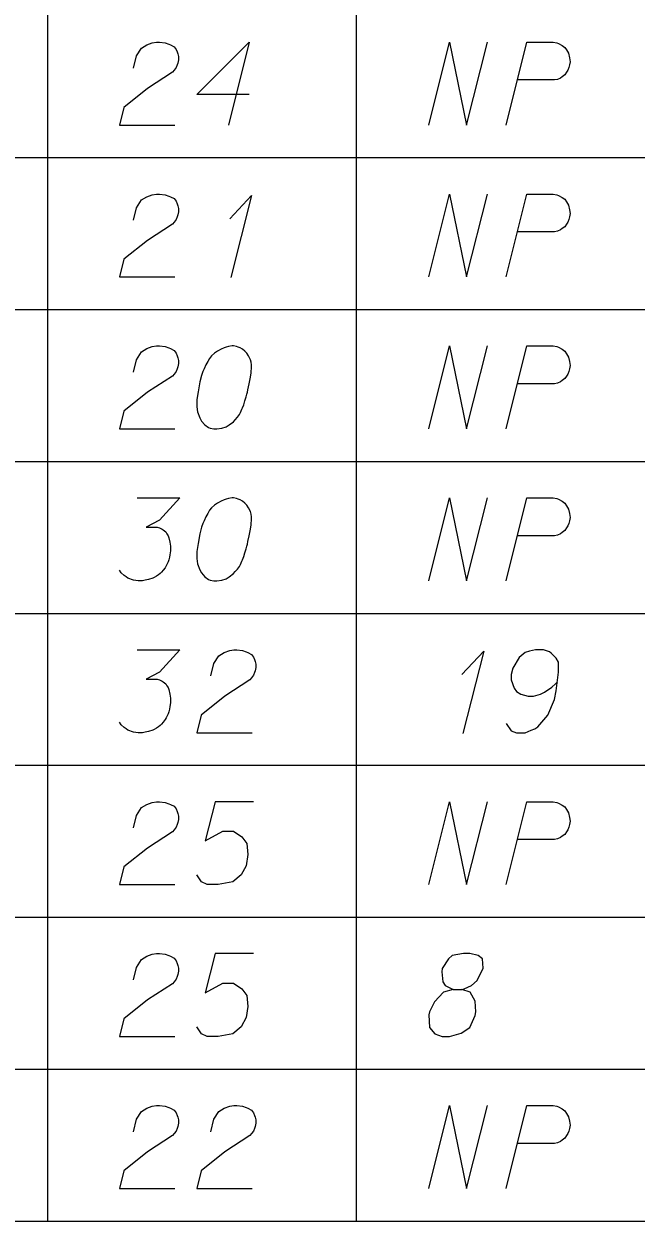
# Model space of a CAD drawing. Extents: x 2074207 to 2076812, y 516372 to 523312.
# Drawn here: x 2076488.9 to 2076524.4, y 517813.3 to 517882.7 of the extents above; entities that cross this region are included whole.
import ezdxf

# ---------------------------------------------------------------- set-up
doc = ezdxf.new("R2010")
doc.units = 0
for name, color, linetype in [('Prop DirtTable_ Soil Test Results - Outline (Major)', 7, 'Continuous'), ('Prop DirtTable_ Soil Test Results - Outline (Minor)', 7, 'Continuous'), ('Prop DirtTable_ Soil Test Results - Tx (Sample Data)', 7, 'Continuous')]:
    doc.layers.add(name, color=color, linetype=linetype)

msp = doc.modelspace()

# ---------------------------------------------------------------- linework, layer by layer
at = {"layer": 'Prop DirtTable_ Soil Test Results - Outline (Major)'}
msp.add_line((2076260.609, 517813.318), (2076811.903, 517813.318), dxfattribs=at)
at = {"layer": 'Prop DirtTable_ Soil Test Results - Outline (Minor)'}
for p, q in [((2076490.31, 517883.718), (2076490.31, 517874.918)), ((2076508.192, 517883.718), (2076508.192, 517874.918)), ((2076260.609, 517874.918), (2076811.903, 517874.918)), ((2076260.609, 517874.918), (2076811.903, 517874.918)), ((2076490.31, 517874.918), (2076490.31, 517866.118)), ((2076508.192, 517874.918), (2076508.192, 517866.118)), ((2076260.609, 517866.118), (2076811.903, 517866.118)), ((2076260.609, 517866.118), (2076811.903, 517866.118)), ((2076490.31, 517866.118), (2076490.31, 517857.318)), ((2076508.192, 517866.118), (2076508.192, 517857.318)), ((2076260.609, 517857.318), (2076811.903, 517857.318)), ((2076260.609, 517857.318), (2076811.903, 517857.318)), ((2076490.31, 517857.318), (2076490.31, 517848.518)), ((2076508.192, 517857.318), (2076508.192, 517848.518)), ((2076260.609, 517848.518), (2076811.903, 517848.518)), ((2076260.609, 517848.518), (2076811.903, 517848.518)), ((2076490.31, 517848.518), (2076490.31, 517839.718)), ((2076508.192, 517848.518), (2076508.192, 517839.718)), ((2076260.609, 517839.718), (2076811.903, 517839.718)), ((2076260.609, 517839.718), (2076811.903, 517839.718)), ((2076490.31, 517839.718), (2076490.31, 517830.918)), ((2076508.192, 517839.718), (2076508.192, 517830.918)), ((2076260.609, 517830.918), (2076811.903, 517830.918)), ((2076260.609, 517830.918), (2076811.903, 517830.918)), ((2076490.31, 517830.918), (2076490.31, 517822.118)), ((2076508.192, 517830.918), (2076508.192, 517822.118)), ((2076260.609, 517822.118), (2076811.903, 517822.118)), ((2076260.609, 517822.118), (2076811.903, 517822.118)), ((2076490.31, 517822.118), (2076490.31, 517813.318)), ((2076508.192, 517822.118), (2076508.192, 517813.318)), ((2076260.609, 517813.318), (2076811.903, 517813.318))]:
    msp.add_line(p, q, dxfattribs=at)
at = {"layer": 'Prop DirtTable_ Soil Test Results - Tx (Sample Data)'}
for points in [[(2076495.287, 517880.095), (2076495.463, 517880.813), (2076495.746, 517881.267), (2076496.063, 517881.456), (2076496.38, 517881.569), (2076496.627, 517881.607), (2076496.804, 517881.607), (2076497.121, 517881.569), (2076497.333, 517881.493), (2076497.439, 517881.456), (2076497.65, 517881.342), (2076497.756, 517881.191), (2076497.827, 517881.04), (2076497.862, 517880.926), (2076497.897, 517880.775), (2076497.897, 517880.586), (2076497.862, 517880.397), (2076497.827, 517880.284), (2076497.756, 517880.133), (2076497.65, 517879.982), (2076497.545, 517879.868), (2076496.098, 517878.923), (2076494.723, 517877.827), (2076494.476, 517876.807), (2076497.686, 517876.807)], [(2076501.989, 517878.583), (2076498.956, 517878.583), (2076501.989, 517881.607), (2076500.79, 517876.807)], [(2076512.396, 517876.807), (2076513.595, 517881.607), (2076514.583, 517876.807), (2076515.782, 517881.607)], [(2076516.876, 517876.807), (2076518.075, 517881.607), (2076519.592, 517881.607), (2076519.803, 517881.569), (2076519.909, 517881.531), (2076520.121, 517881.418), (2076520.262, 517881.304), (2076520.368, 517881.153), (2076520.474, 517880.964), (2076520.544, 517880.7), (2076520.58, 517880.473), (2076520.544, 517880.284), (2076520.509, 517880.133), (2076520.438, 517879.982), (2076520.368, 517879.868), (2076520.262, 517879.717), (2076520.121, 517879.604), (2076520.015, 517879.528), (2076519.839, 517879.452), (2076519.662, 517879.415), (2076517.546, 517879.415)], [(2076495.287, 517871.295), (2076495.463, 517872.013), (2076495.746, 517872.467), (2076496.063, 517872.656), (2076496.38, 517872.769), (2076496.627, 517872.807), (2076496.804, 517872.807), (2076497.121, 517872.769), (2076497.333, 517872.693), (2076497.439, 517872.656), (2076497.65, 517872.542), (2076497.756, 517872.391), (2076497.827, 517872.24), (2076497.862, 517872.126), (2076497.897, 517871.975), (2076497.897, 517871.786), (2076497.862, 517871.597), (2076497.827, 517871.484), (2076497.756, 517871.333), (2076497.65, 517871.182), (2076497.545, 517871.068), (2076496.098, 517870.123), (2076494.723, 517869.027), (2076494.476, 517868.007), (2076497.686, 517868.007)], [(2076500.86, 517871.371), (2076502.13, 517872.731), (2076500.931, 517867.969)], [(2076512.396, 517868.007), (2076513.595, 517872.807), (2076514.583, 517868.007), (2076515.782, 517872.807)], [(2076516.876, 517868.007), (2076518.075, 517872.807), (2076519.592, 517872.807), (2076519.803, 517872.769), (2076519.909, 517872.731), (2076520.121, 517872.618), (2076520.262, 517872.504), (2076520.368, 517872.353), (2076520.474, 517872.164), (2076520.544, 517871.9), (2076520.58, 517871.673), (2076520.544, 517871.484), (2076520.509, 517871.333), (2076520.438, 517871.182), (2076520.368, 517871.068), (2076520.262, 517870.917), (2076520.121, 517870.804), (2076520.015, 517870.728), (2076519.839, 517870.652), (2076519.662, 517870.615), (2076517.546, 517870.615)], [(2076495.287, 517862.495), (2076495.463, 517863.213), (2076495.746, 517863.667), (2076496.063, 517863.856), (2076496.38, 517863.969), (2076496.627, 517864.007), (2076496.804, 517864.007), (2076497.121, 517863.969), (2076497.333, 517863.893), (2076497.439, 517863.856), (2076497.65, 517863.742), (2076497.756, 517863.591), (2076497.827, 517863.44), (2076497.862, 517863.326), (2076497.897, 517863.175), (2076497.897, 517862.986), (2076497.862, 517862.797), (2076497.827, 517862.684), (2076497.756, 517862.533), (2076497.65, 517862.382), (2076497.545, 517862.268), (2076496.098, 517861.323), (2076494.723, 517860.227), (2076494.476, 517859.207), (2076497.686, 517859.207)], [(2076501.072, 517864.007), (2076501.002, 517864.007), (2076500.79, 517863.969), (2076500.649, 517863.931), (2076500.543, 517863.893), (2076500.367, 517863.818), (2076500.155, 517863.704), (2076499.979, 517863.591), (2076499.802, 517863.44), (2076499.696, 517863.289), (2076499.591, 517863.1), (2076499.485, 517862.911), (2076499.379, 517862.684), (2076499.308, 517862.533), (2076499.238, 517862.306), (2076499.132, 517861.928), (2076499.026, 517861.361), (2076498.956, 517860.908), (2076498.956, 517860.492), (2076498.991, 517860.189), (2076499.132, 517859.849), (2076499.238, 517859.66), (2076499.414, 517859.434), (2076499.626, 517859.282), (2076499.732, 517859.245), (2076499.943, 517859.207), (2076500.12, 517859.207), (2076500.402, 517859.245), (2076500.649, 517859.32), (2076500.825, 517859.434), (2076501.072, 517859.623), (2076501.178, 517859.736), (2076501.319, 517859.887), (2076501.425, 517860.038), (2076501.495, 517860.152), (2076501.566, 517860.341), (2076501.601, 517860.416), (2076501.672, 517860.605), (2076501.742, 517860.832), (2076501.813, 517861.059), (2076501.848, 517861.21), (2076501.883, 517861.323), (2076501.919, 517861.475), (2076501.989, 517861.815), (2076502.025, 517862.004), (2076502.06, 517862.193), (2076502.095, 517862.457), (2076502.13, 517862.797), (2076502.13, 517862.911), (2076502.095, 517863.062), (2076502.06, 517863.213), (2076501.954, 517863.44), (2076501.848, 517863.591), (2076501.742, 517863.704), (2076501.601, 517863.818), (2076501.46, 517863.893), (2076501.354, 517863.931), (2076501.249, 517863.969), (2076501.072, 517864.007)], [(2076512.396, 517859.207), (2076513.595, 517864.007), (2076514.583, 517859.207), (2076515.782, 517864.007)], [(2076516.876, 517859.207), (2076518.075, 517864.007), (2076519.592, 517864.007), (2076519.803, 517863.969), (2076519.909, 517863.931), (2076520.121, 517863.818), (2076520.262, 517863.704), (2076520.368, 517863.553), (2076520.474, 517863.364), (2076520.544, 517863.1), (2076520.58, 517862.873), (2076520.544, 517862.684), (2076520.509, 517862.533), (2076520.438, 517862.382), (2076520.368, 517862.268), (2076520.262, 517862.117), (2076520.121, 517862.004), (2076520.015, 517861.928), (2076519.839, 517861.852), (2076519.662, 517861.815), (2076517.546, 517861.815)], [(2076495.499, 517855.207), (2076497.968, 517855.207), (2076496.804, 517853.922), (2076496.028, 517853.506), (2076496.663, 517853.506), (2076496.804, 517853.468), (2076496.874, 517853.43), (2076496.945, 517853.393), (2076497.015, 517853.355), (2076497.157, 517853.241), (2076497.227, 517853.128), (2076497.298, 517853.015), (2076497.333, 517852.901), (2076497.403, 517852.637), (2076497.439, 517852.41), (2076497.439, 517852.297), (2076497.439, 517852.145), (2076497.403, 517851.919), (2076497.368, 517851.767), (2076497.333, 517851.616), (2076497.298, 517851.503), (2076497.262, 517851.427), (2076497.227, 517851.352), (2076497.192, 517851.276), (2076497.121, 517851.163), (2076497.015, 517851.012), (2076496.91, 517850.898), (2076496.839, 517850.823), (2076496.733, 517850.747), (2076496.627, 517850.671), (2076496.486, 517850.596), (2076496.416, 517850.558), (2076496.169, 517850.482), (2076495.957, 517850.445), (2076495.816, 517850.407), (2076495.569, 517850.407), (2076495.287, 517850.445), (2076495.181, 517850.482), (2076495.075, 517850.52), (2076494.969, 517850.558), (2076494.864, 517850.634), (2076494.758, 517850.709), (2076494.581, 517850.86), (2076494.476, 517851.012)], [(2076501.072, 517855.207), (2076501.002, 517855.207), (2076500.79, 517855.169), (2076500.649, 517855.131), (2076500.543, 517855.093), (2076500.367, 517855.018), (2076500.155, 517854.904), (2076499.979, 517854.791), (2076499.802, 517854.64), (2076499.696, 517854.489), (2076499.591, 517854.3), (2076499.485, 517854.111), (2076499.379, 517853.884), (2076499.308, 517853.733), (2076499.238, 517853.506), (2076499.132, 517853.128), (2076499.026, 517852.561), (2076498.956, 517852.108), (2076498.956, 517851.692), (2076498.991, 517851.389), (2076499.132, 517851.049), (2076499.238, 517850.86), (2076499.414, 517850.634), (2076499.626, 517850.482), (2076499.732, 517850.445), (2076499.943, 517850.407), (2076500.12, 517850.407), (2076500.402, 517850.445), (2076500.649, 517850.52), (2076500.825, 517850.634), (2076501.072, 517850.823), (2076501.178, 517850.936), (2076501.319, 517851.087), (2076501.425, 517851.238), (2076501.495, 517851.352), (2076501.566, 517851.541), (2076501.601, 517851.616), (2076501.672, 517851.805), (2076501.742, 517852.032), (2076501.813, 517852.259), (2076501.848, 517852.41), (2076501.883, 517852.523), (2076501.919, 517852.675), (2076501.989, 517853.015), (2076502.025, 517853.204), (2076502.06, 517853.393), (2076502.095, 517853.657), (2076502.13, 517853.997), (2076502.13, 517854.111), (2076502.095, 517854.262), (2076502.06, 517854.413), (2076501.954, 517854.64), (2076501.848, 517854.791), (2076501.742, 517854.904), (2076501.601, 517855.018), (2076501.46, 517855.093), (2076501.354, 517855.131), (2076501.249, 517855.169), (2076501.072, 517855.207)], [(2076512.396, 517850.407), (2076513.595, 517855.207), (2076514.583, 517850.407), (2076515.782, 517855.207)], [(2076516.876, 517850.407), (2076518.075, 517855.207), (2076519.592, 517855.207), (2076519.803, 517855.169), (2076519.909, 517855.131), (2076520.121, 517855.018), (2076520.262, 517854.904), (2076520.368, 517854.753), (2076520.474, 517854.564), (2076520.544, 517854.3), (2076520.58, 517854.073), (2076520.544, 517853.884), (2076520.509, 517853.733), (2076520.438, 517853.582), (2076520.368, 517853.468), (2076520.262, 517853.317), (2076520.121, 517853.204), (2076520.015, 517853.128), (2076519.839, 517853.052), (2076519.662, 517853.015), (2076517.546, 517853.015)], [(2076495.499, 517846.407), (2076497.968, 517846.407), (2076496.804, 517845.122), (2076496.028, 517844.706), (2076496.663, 517844.706), (2076496.804, 517844.668), (2076496.874, 517844.63), (2076496.945, 517844.593), (2076497.015, 517844.555), (2076497.157, 517844.441), (2076497.227, 517844.328), (2076497.298, 517844.215), (2076497.333, 517844.101), (2076497.403, 517843.837), (2076497.439, 517843.61), (2076497.439, 517843.497), (2076497.439, 517843.345), (2076497.403, 517843.119), (2076497.368, 517842.967), (2076497.333, 517842.816), (2076497.298, 517842.703), (2076497.262, 517842.627), (2076497.227, 517842.552), (2076497.192, 517842.476), (2076497.121, 517842.363), (2076497.015, 517842.212), (2076496.91, 517842.098), (2076496.839, 517842.023), (2076496.733, 517841.947), (2076496.627, 517841.871), (2076496.486, 517841.796), (2076496.416, 517841.758), (2076496.169, 517841.682), (2076495.957, 517841.645), (2076495.816, 517841.607), (2076495.569, 517841.607), (2076495.287, 517841.645), (2076495.181, 517841.682), (2076495.075, 517841.72), (2076494.969, 517841.758), (2076494.864, 517841.834), (2076494.758, 517841.909), (2076494.581, 517842.06), (2076494.476, 517842.212)], [(2076499.767, 517844.895), (2076499.943, 517845.613), (2076500.226, 517846.067), (2076500.543, 517846.256), (2076500.86, 517846.369), (2076501.107, 517846.407), (2076501.284, 517846.407), (2076501.601, 517846.369), (2076501.813, 517846.293), (2076501.919, 517846.256), (2076502.13, 517846.142), (2076502.236, 517845.991), (2076502.307, 517845.84), (2076502.342, 517845.726), (2076502.377, 517845.575), (2076502.377, 517845.386), (2076502.342, 517845.197), (2076502.307, 517845.084), (2076502.236, 517844.933), (2076502.13, 517844.782), (2076502.025, 517844.668), (2076500.578, 517843.723), (2076499.203, 517842.627), (2076498.956, 517841.607), (2076502.166, 517841.607)], [(2076514.3, 517844.971), (2076515.57, 517846.331), (2076514.371, 517841.569)], [(2076516.876, 517842.136), (2076517.158, 517841.72), (2076517.475, 517841.607), (2076517.969, 517841.607), (2076518.322, 517841.758), (2076518.534, 517841.834), (2076518.71, 517841.947), (2076519.274, 517842.627), (2076519.662, 517843.534), (2076519.768, 517844.026), (2076519.909, 517845.122), (2076519.909, 517845.689), (2076519.768, 517845.915), (2076519.486, 517846.218), (2076519.38, 517846.293), (2076519.027, 517846.407), (2076518.569, 517846.407), (2076518.216, 517846.331), (2076517.969, 517846.256), (2076517.616, 517845.953), (2076517.264, 517845.349), (2076517.158, 517844.971), (2076517.158, 517844.668), (2076517.334, 517844.177), (2076517.475, 517843.988), (2076517.722, 517843.837), (2076518.146, 517843.723), (2076518.463, 517843.723), (2076518.851, 517843.837), (2076519.098, 517843.95), (2076519.521, 517844.252), (2076519.733, 517844.441), (2076519.839, 517844.555)], [(2076495.287, 517836.095), (2076495.463, 517836.813), (2076495.746, 517837.267), (2076496.063, 517837.456), (2076496.38, 517837.569), (2076496.627, 517837.607), (2076496.804, 517837.607), (2076497.121, 517837.569), (2076497.333, 517837.493), (2076497.439, 517837.456), (2076497.65, 517837.342), (2076497.756, 517837.191), (2076497.827, 517837.04), (2076497.862, 517836.926), (2076497.897, 517836.775), (2076497.897, 517836.586), (2076497.862, 517836.397), (2076497.827, 517836.284), (2076497.756, 517836.133), (2076497.65, 517835.982), (2076497.545, 517835.868), (2076496.098, 517834.923), (2076494.723, 517833.827), (2076494.476, 517832.807), (2076497.686, 517832.807)], [(2076502.236, 517837.607), (2076500.014, 517837.607), (2076499.449, 517835.339), (2076500.472, 517835.906), (2076501.072, 517835.906), (2076501.566, 517835.566), (2076501.848, 517835.188), (2076501.919, 517834.545), (2076501.813, 517833.903), (2076501.531, 517833.374), (2076501.037, 517832.958), (2076500.19, 517832.807), (2076499.555, 517832.807), (2076499.238, 517832.958), (2076498.956, 517833.374)], [(2076512.396, 517832.807), (2076513.595, 517837.607), (2076514.583, 517832.807), (2076515.782, 517837.607)], [(2076516.876, 517832.807), (2076518.075, 517837.607), (2076519.592, 517837.607), (2076519.803, 517837.569), (2076519.909, 517837.531), (2076520.121, 517837.418), (2076520.262, 517837.304), (2076520.368, 517837.153), (2076520.474, 517836.964), (2076520.544, 517836.7), (2076520.58, 517836.473), (2076520.544, 517836.284), (2076520.509, 517836.133), (2076520.438, 517835.982), (2076520.368, 517835.868), (2076520.262, 517835.717), (2076520.121, 517835.604), (2076520.015, 517835.528), (2076519.839, 517835.452), (2076519.662, 517835.415), (2076517.546, 517835.415)], [(2076495.287, 517827.295), (2076495.463, 517828.013), (2076495.746, 517828.467), (2076496.063, 517828.656), (2076496.38, 517828.769), (2076496.627, 517828.807), (2076496.804, 517828.807), (2076497.121, 517828.769), (2076497.333, 517828.693), (2076497.439, 517828.656), (2076497.65, 517828.542), (2076497.756, 517828.391), (2076497.827, 517828.24), (2076497.862, 517828.126), (2076497.897, 517827.975), (2076497.897, 517827.786), (2076497.862, 517827.597), (2076497.827, 517827.484), (2076497.756, 517827.333), (2076497.65, 517827.182), (2076497.545, 517827.068), (2076496.098, 517826.123), (2076494.723, 517825.027), (2076494.476, 517824.007), (2076497.686, 517824.007)], [(2076502.236, 517828.807), (2076500.014, 517828.807), (2076499.449, 517826.539), (2076500.472, 517827.106), (2076501.072, 517827.106), (2076501.566, 517826.766), (2076501.848, 517826.388), (2076501.919, 517825.745), (2076501.813, 517825.103), (2076501.531, 517824.574), (2076501.037, 517824.158), (2076500.19, 517824.007), (2076499.555, 517824.007), (2076499.238, 517824.158), (2076498.956, 517824.574)], [(2076513.807, 517826.728), (2076514.3, 517826.728), (2076514.442, 517826.766), (2076514.865, 517826.955), (2076515.182, 517827.257), (2076515.535, 517827.975), (2076515.5, 517828.504), (2076515.253, 517828.693), (2076514.759, 517828.807), (2076514.406, 517828.807), (2076513.736, 517828.693), (2076513.524, 517828.504), (2076513.172, 517827.938), (2076513.136, 517827.749), (2076513.207, 517827.182), (2076513.348, 517826.955), (2076513.807, 517826.728), (2076513.242, 517826.577), (2076512.713, 517826.01), (2076512.431, 517825.443), (2076512.396, 517825.254), (2076512.431, 517824.536), (2076512.748, 517824.158), (2076513.172, 517824.007), (2076513.595, 517824.007), (2076514.265, 517824.196), (2076514.759, 517824.536), (2076515.077, 517825.216), (2076515.112, 517825.443), (2076515.077, 517826.048), (2076514.794, 517826.577), (2076514.3, 517826.728)], [(2076495.287, 517818.495), (2076495.463, 517819.213), (2076495.746, 517819.667), (2076496.063, 517819.856), (2076496.38, 517819.969), (2076496.627, 517820.007), (2076496.804, 517820.007), (2076497.121, 517819.969), (2076497.333, 517819.893), (2076497.439, 517819.856), (2076497.65, 517819.742), (2076497.756, 517819.591), (2076497.827, 517819.44), (2076497.862, 517819.326), (2076497.897, 517819.175), (2076497.897, 517818.986), (2076497.862, 517818.797), (2076497.827, 517818.684), (2076497.756, 517818.533), (2076497.65, 517818.382), (2076497.545, 517818.268), (2076496.098, 517817.323), (2076494.723, 517816.227), (2076494.476, 517815.207), (2076497.686, 517815.207)], [(2076499.767, 517818.495), (2076499.943, 517819.213), (2076500.226, 517819.667), (2076500.543, 517819.856), (2076500.86, 517819.969), (2076501.107, 517820.007), (2076501.284, 517820.007), (2076501.601, 517819.969), (2076501.813, 517819.893), (2076501.919, 517819.856), (2076502.13, 517819.742), (2076502.236, 517819.591), (2076502.307, 517819.44), (2076502.342, 517819.326), (2076502.377, 517819.175), (2076502.377, 517818.986), (2076502.342, 517818.797), (2076502.307, 517818.684), (2076502.236, 517818.533), (2076502.13, 517818.382), (2076502.025, 517818.268), (2076500.578, 517817.323), (2076499.203, 517816.227), (2076498.956, 517815.207), (2076502.166, 517815.207)], [(2076512.396, 517815.207), (2076513.595, 517820.007), (2076514.583, 517815.207), (2076515.782, 517820.007)], [(2076516.876, 517815.207), (2076518.075, 517820.007), (2076519.592, 517820.007), (2076519.803, 517819.969), (2076519.909, 517819.931), (2076520.121, 517819.818), (2076520.262, 517819.704), (2076520.368, 517819.553), (2076520.474, 517819.364), (2076520.544, 517819.1), (2076520.58, 517818.873), (2076520.544, 517818.684), (2076520.509, 517818.533), (2076520.438, 517818.382), (2076520.368, 517818.268), (2076520.262, 517818.117), (2076520.121, 517818.004), (2076520.015, 517817.928), (2076519.839, 517817.852), (2076519.662, 517817.815), (2076517.546, 517817.815)]]:
    msp.add_lwpolyline(points, dxfattribs=at)

doc.saveas('drawing.dxf')
